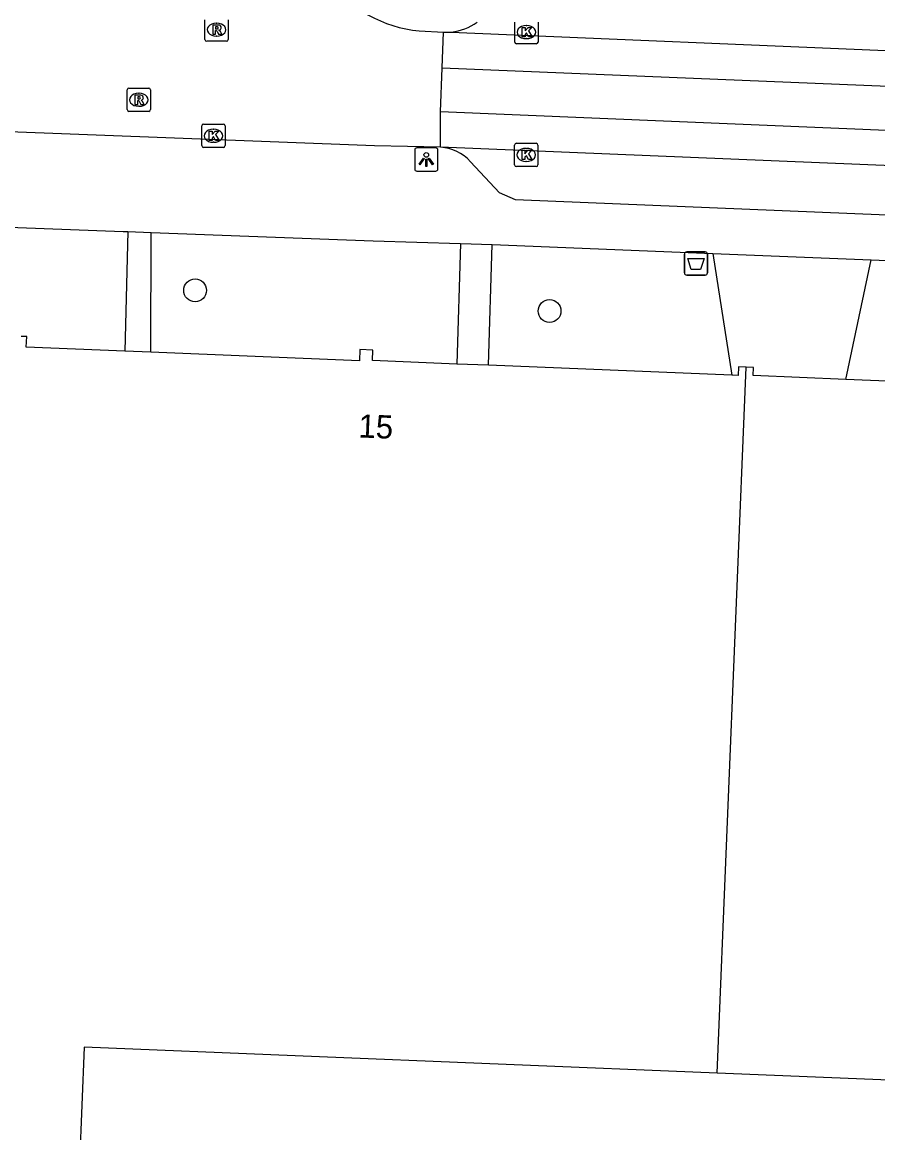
# Model space of a CAD drawing. Extents: x 160732 to 162105, y 387428 to 388479.
# Drawn here: x 161555.96 to 161592.74, y 387704.25 to 387751.99 of the extents above; entities that cross this region are included whole.
import ezdxf

# ---------------------------------------------------------------- set-up
doc = ezdxf.new("R2010")
doc.units = 0
for name, color, linetype in [('IMGEO_Afvalbak', 7, 'Continuous'), ('IMGEO_Boom', 7, 'Continuous'), ('IMGEO_Kolk', 7, 'Continuous'), ('IMGEO_Lichtpunt', 7, 'Continuous'), ('IMGEO_Pand', 7, 'Continuous'), ('IMGEO_Pand_nummerreeks', 7, 'Continuous'), ('IMGEO_Rijbaan_lokaal_gesloten', 7, 'Continuous'), ('IMGEO_Rijbaan_lokaal_open', 7, 'Continuous'), ('IMGEO_Rioolput', 7, 'Continuous'), ('IMGEO_Voetpad_open', 7, 'Continuous')]:
    doc.layers.add(name, color=color, linetype=linetype)

msp = doc.modelspace()

# ---------------------------------------------------------------- linework, layer by layer
at = {"layer": 'IMGEO_Afvalbak'}
for p, q in [((161584.527, 387742.119), (161585.317, 387742.119)), ((161585.317, 387742.119), (161584.527, 387742.119)), ((161584.427, 387741.219), (161584.427, 387742.019)), ((161584.427, 387742.019), (161584.427, 387741.219)), ((161585.417, 387742.019), (161585.417, 387741.219)), ((161585.417, 387741.219), (161585.417, 387742.019)), ((161585.317, 387741.119), (161584.527, 387741.119)), ((161584.527, 387741.119), (161585.317, 387741.119))]:
    msp.add_line(p, q, dxfattribs=at)
msp.add_lwpolyline([(161584.57, 387741.833), (161585.274, 387741.833), (161585.125, 387741.363), (161584.719, 387741.363), (161584.57, 387741.833)], dxfattribs=at)
for centre, start, end in [((161584.527, 387742.019), 90, 180), ((161584.527, 387742.019), 90, 180), ((161585.317, 387742.019), 0, 90), ((161585.317, 387742.019), 360, 90), ((161584.527, 387741.219), 180, 270), ((161584.527, 387741.219), 180, 270), ((161585.317, 387741.219), 270, 0), ((161585.317, 387741.219), 270, 0)]:
    msp.add_arc(centre, 0.1, start, end, dxfattribs=at)
at = {"layer": 'IMGEO_Boom'}
for centre in [(161563.396, 387740.465), (161578.633, 387739.577)]:
    msp.add_circle(centre, 0.489, dxfattribs=at)
at = {"layer": 'IMGEO_Kolk'}
for p, q in [((161577.135, 387751.14), (161577.135, 387751.992)), ((161577.623, 387751.846), (161577.648, 387751.846)), ((161578.136, 387751.992), (161578.136, 387751.14)), ((161577.646, 387751.286), (161577.621, 387751.286)), ((161578.062, 387751.066), (161577.21, 387751.066)), ((161563.684, 387746.686), (161563.684, 387747.538)), ((161563.759, 387747.612), (161564.611, 387747.612)), ((161564.172, 387747.392), (161564.197, 387747.392)), ((161564.685, 387747.538), (161564.685, 387746.686)), ((161564.195, 387746.832), (161564.17, 387746.832)), ((161564.611, 387746.612), (161563.759, 387746.612)), ((161577.129, 387745.861), (161577.129, 387746.713)), ((161577.204, 387746.787), (161578.056, 387746.787)), ((161577.617, 387746.567), (161577.642, 387746.567)), ((161578.13, 387746.713), (161578.13, 387745.861)), ((161577.64, 387746.007), (161577.615, 387746.007)), ((161578.056, 387745.787), (161577.204, 387745.787))]:
    msp.add_line(p, q, dxfattribs=at)
for points in [[(161577.135, 387751.14), (161577.135, 387751.992)], [(161577.456, 387751.766), (161577.579, 387751.766), (161577.579, 387751.615), (161577.709, 387751.766), (161577.873, 387751.766), (161577.727, 387751.615), (161577.88, 387751.366), (161577.728, 387751.366), (161577.643, 387751.53), (161577.579, 387751.463), (161577.579, 387751.366), (161577.456, 387751.366), (161577.456, 387751.766)], [(161578.136, 387751.992), (161578.136, 387751.14)], [(161578.062, 387751.066), (161577.21, 387751.066)], [(161563.684, 387746.686), (161563.684, 387747.538)], [(161563.759, 387747.612), (161564.611, 387747.612)], [(161564.005, 387747.312), (161564.128, 387747.312), (161564.128, 387747.161), (161564.258, 387747.312), (161564.422, 387747.312), (161564.276, 387747.161), (161564.429, 387746.912), (161564.277, 387746.912), (161564.192, 387747.076), (161564.128, 387747.009), (161564.128, 387746.912), (161564.005, 387746.912), (161564.005, 387747.312)], [(161564.685, 387747.538), (161564.685, 387746.686)], [(161564.611, 387746.612), (161563.759, 387746.612)], [(161577.129, 387745.861), (161577.129, 387746.713)], [(161577.204, 387746.787), (161578.056, 387746.787)], [(161577.45, 387746.487), (161577.573, 387746.487), (161577.573, 387746.336), (161577.703, 387746.487), (161577.867, 387746.487), (161577.721, 387746.336), (161577.874, 387746.087), (161577.722, 387746.087), (161577.637, 387746.251), (161577.573, 387746.184), (161577.573, 387746.087), (161577.45, 387746.087), (161577.45, 387746.487)], [(161578.13, 387746.713), (161578.13, 387745.861)], [(161578.056, 387745.787), (161577.204, 387745.787)]]:
    msp.add_lwpolyline(points, dxfattribs=at)
for centre, start, end in [((161577.212, 387751.142), 181.552, 268.448), ((161577.212, 387751.142), 181.552, 268.448), ((161578.06, 387751.142), 271.552, 358.448), ((161578.06, 387751.142), 271.552, 358.448), ((161563.761, 387747.536), 91.552, 178.448), ((161563.761, 387747.536), 91.552, 178.448), ((161564.609, 387747.536), 1.552, 88.448), ((161564.609, 387747.536), 1.552, 88.448), ((161563.761, 387746.688), 181.552, 268.448), ((161563.761, 387746.688), 181.552, 268.448), ((161564.609, 387746.688), 271.552, 358.448), ((161564.609, 387746.688), 271.552, 358.448), ((161577.206, 387746.711), 91.552, 178.448), ((161577.206, 387746.711), 91.552, 178.448), ((161578.054, 387746.711), 1.552, 88.448), ((161578.054, 387746.711), 1.552, 88.448), ((161577.206, 387745.863), 181.552, 268.448), ((161577.206, 387745.863), 181.552, 268.448), ((161578.054, 387745.863), 271.552, 358.448), ((161578.054, 387745.863), 271.552, 358.448)]:
    msp.add_arc(centre, 0.0765, start, end, dxfattribs=at)
for centre, major_axis, ratio, start_param, end_param in [((161577.622, 387751.566), (-0.387, 0.002), 0.722429, 4.712389, 7.853982), ((161577.647, 387751.566), (-0.39, 0.002), 0.717154, 1.570796, 4.712389), ((161564.171, 387747.112), (-0.387, 0.002), 0.722429, 4.712389, 7.853982), ((161564.196, 387747.112), (-0.39, 0.002), 0.717154, 1.570796, 4.712389), ((161577.616, 387746.287), (-0.387, 0.002), 0.722429, 4.712389, 7.853982), ((161577.641, 387746.287), (-0.39, 0.002), 0.717154, 1.570796, 4.712389)]:
    msp.add_ellipse(centre, major_axis=major_axis, ratio=ratio, start_param=start_param, end_param=end_param, dxfattribs=at)
at = {"layer": 'IMGEO_Lichtpunt'}
for p, q in [((161572.835, 387746.491), (161572.835, 387745.684)), ((161572.835, 387746.491), (161572.835, 387745.684)), ((161573.737, 387746.586), (161572.929, 387746.586)), ((161573.737, 387746.586), (161572.929, 387746.586)), ((161573.831, 387745.684), (161573.831, 387746.491)), ((161573.831, 387745.684), (161573.831, 387746.491)), ((161572.929, 387745.59), (161573.737, 387745.59)), ((161572.929, 387745.59), (161573.737, 387745.59))]:
    msp.add_line(p, q, dxfattribs=at)
for points in [[(161573.209, 387746.155), (161573.248, 387746.127), (161573.06, 387745.865), (161573.022, 387745.892), (161573.209, 387746.155)], [(161573.311, 387746.107), (161573.358, 387746.107), (161573.358, 387745.785), (161573.311, 387745.785), (161573.311, 387746.107)], [(161573.421, 387746.127), (161573.459, 387746.154), (161573.646, 387745.892), (161573.607, 387745.864), (161573.421, 387746.127)]]:
    msp.add_lwpolyline(points, dxfattribs=at)
msp.add_circle((161573.334, 387746.289), 0.0994, dxfattribs=at)
for centre, start, end in [((161572.929, 387746.491), 90, 180), ((161572.929, 387746.491), 90, 180), ((161573.737, 387746.491), 0, 90), ((161573.737, 387746.491), 0, 90), ((161572.929, 387745.684), 180, 270), ((161572.929, 387745.684), 180, 270), ((161573.737, 387745.684), 270, 0), ((161573.737, 387745.684), 270, 360)]:
    msp.add_arc(centre, 0.0946, start, end, dxfattribs=at)
at = {"layer": 'IMGEO_Pand'}
for points in [[(161560.377, 387737.851), (161556.142, 387738.024), (161556.16, 387738.476), (161555.914, 387738.486)], [(161561.499, 387737.805), (161560.377, 387737.851)], [(161574.647, 387737.3), (161571.022, 387737.448), (161571.04, 387737.899), (161570.48, 387737.922), (161570.46, 387737.438), (161561.499, 387737.805)], [(161576.011, 387737.244), (161574.647, 387737.3)], [(161586.461, 387736.816), (161576.011, 387737.244)], [(161585.834, 387706.819), (161587.076, 387737.164)], [(161587.076, 387737.164), (161586.754, 387737.177), (161586.739, 387736.805), (161586.461, 387736.816)], [(161591.362, 387736.637), (161587.385, 387736.799), (161587.399, 387737.151), (161587.076, 387737.164)], [(161601.87, 387736.536), (161601.641, 387736.546), (161601.628, 387736.216), (161591.362, 387736.637)], [(161585.834, 387706.819), (161558.633, 387707.929), (161558.226, 387697.966)], [(161600.629, 387706.215), (161585.834, 387706.819)]]:
    msp.add_lwpolyline(points, dxfattribs=at)
at = {"layer": 'IMGEO_Rijbaan_lokaal_gesloten'}
for points in [[(161574.08, 387751.558), (161574.404, 387751.563)], [(161574.404, 387751.563), (161613.807, 387749.905)], [(161574.02, 387750.026), (161613.741, 387748.399)], [(161613.656, 387746.472), (161573.947, 387748.142)], [(161613.457, 387744.984), (161573.944, 387746.619)]]:
    msp.add_lwpolyline(points, dxfattribs=at)
at = {"layer": 'IMGEO_Rijbaan_lokaal_open'}
for points in [[(161573.032, 387751.617), (161574.08, 387751.558)], [(161574.02, 387750.026), (161574.08, 387751.558)], [(161573.947, 387748.142), (161574.02, 387750.026)], [(161573.944, 387746.619), (161573.947, 387748.142)], [(161573.944, 387746.619), (161571.102, 387746.674), (161554.65, 387747.315)]]:
    msp.add_lwpolyline(points, dxfattribs=at)
msp.add_arc((161573.614, 387757.355), 5.767, 174.5725, 264.2067, dxfattribs=at)
at = {"layer": 'IMGEO_Rioolput'}
for p, q in [((161563.819, 387751.246), (161563.819, 387752.098)), ((161564.82, 387752.098), (161564.82, 387751.246)), ((161564.307, 387751.952), (161564.332, 387751.952)), ((161564.746, 387751.172), (161563.894, 387751.172)), ((161564.33, 387751.392), (161564.305, 387751.392)), ((161560.475, 387748.234), (161560.475, 387749.086)), ((161560.55, 387749.16), (161561.402, 387749.16)), ((161560.963, 387748.94), (161560.988, 387748.94)), ((161561.476, 387749.086), (161561.476, 387748.234)), ((161560.986, 387748.38), (161560.961, 387748.38)), ((161561.402, 387748.16), (161560.55, 387748.16))]:
    msp.add_line(p, q, dxfattribs=at)
for points in [[(161563.819, 387751.246), (161563.819, 387752.098)], [(161564.82, 387752.098), (161564.82, 387751.246)], [(161564.408, 387751.87), (161564.156, 387751.872), (161564.156, 387751.472)], [(161564.156, 387751.472), (161564.28, 387751.472), (161564.28, 387751.634), (161564.291, 387751.634)], [(161564.334, 387751.791), (161564.28, 387751.791), (161564.28, 387751.71)], [(161564.28, 387751.71), (161564.332, 387751.71)], [(161564.338, 387751.605), (161564.409, 387751.472), (161564.549, 387751.472), (161564.484, 387751.598)], [(161564.746, 387751.172), (161563.894, 387751.172)], [(161560.475, 387748.234), (161560.475, 387749.086)], [(161560.55, 387749.16), (161561.402, 387749.16)], [(161561.064, 387748.858), (161560.812, 387748.86), (161560.812, 387748.46)], [(161560.99, 387748.779), (161560.936, 387748.779), (161560.936, 387748.698)], [(161561.476, 387749.086), (161561.476, 387748.234)], [(161560.812, 387748.46), (161560.936, 387748.46), (161560.936, 387748.622), (161560.947, 387748.622)], [(161560.936, 387748.698), (161560.988, 387748.698)], [(161560.994, 387748.593), (161561.065, 387748.46), (161561.205, 387748.46), (161561.14, 387748.586)], [(161561.402, 387748.16), (161560.55, 387748.16)]]:
    msp.add_lwpolyline(points, dxfattribs=at)
for centre, radius, start, end in [((161564.29, 387751.581), 0.0533, 26.0293, 88.6989), ((161564.316, 387751.899), 0.19, 274.7715, 282.9687), ((161564.34, 387751.695), 0.0964, 77.0061, 93.1865), ((161564.354, 387751.752), 0.0378, 276.6634, 79.6772), ((161564.407, 387751.76), 0.109, 350.3612, 89.416), ((161564.405, 387751.76), 0.112, 277.5842, 350.9817), ((161564.389, 387751.545), 0.108, 29.5134, 73.7905), ((161563.896, 387751.248), 0.0765, 181.552, 268.448), ((161563.896, 387751.248), 0.0765, 181.552, 268.448), ((161564.744, 387751.248), 0.0765, 271.552, 358.448), ((161564.744, 387751.248), 0.0765, 271.552, 358.448), ((161560.552, 387749.084), 0.0765, 91.552, 178.448), ((161560.552, 387749.084), 0.0765, 91.552, 178.448), ((161560.996, 387748.683), 0.0964, 77.0061, 93.1865), ((161561.01, 387748.74), 0.0378, 276.6634, 79.6772), ((161561.063, 387748.748), 0.109, 350.3612, 89.416), ((161561.061, 387748.748), 0.112, 277.5842, 350.9817), ((161561.4, 387749.084), 0.0765, 1.552, 88.448), ((161561.4, 387749.084), 0.0765, 1.552, 88.448), ((161560.552, 387748.236), 0.0765, 181.552, 268.448), ((161560.552, 387748.236), 0.0765, 181.552, 268.448), ((161560.946, 387748.569), 0.0533, 26.0293, 88.6989), ((161560.972, 387748.887), 0.19, 274.7715, 282.9687), ((161561.045, 387748.533), 0.108, 29.5134, 73.7905), ((161561.4, 387748.236), 0.0765, 271.552, 358.448), ((161561.4, 387748.236), 0.0765, 271.552, 358.448)]:
    msp.add_arc(centre, radius, start, end, dxfattribs=at)
for centre, major_axis, ratio, start_param, end_param in [((161564.306, 387751.672), (-0.387, 0.002), 0.722429, 4.712389, 7.853982), ((161564.331, 387751.672), (-0.39, 0.002), 0.717154, 1.570796, 4.712389), ((161560.962, 387748.66), (-0.387, 0.002), 0.722429, 4.712389, 7.853982), ((161560.987, 387748.66), (-0.39, 0.002), 0.717154, 1.570796, 4.712389)]:
    msp.add_ellipse(centre, major_axis=major_axis, ratio=ratio, start_param=start_param, end_param=end_param, dxfattribs=at)
at = {"layer": 'IMGEO_Voetpad_open'}
for points in [[(161610.168, 387742.999), (161577.17, 387744.359), (161576.483, 387744.658), (161575.232, 387745.997)], [(161546.34, 387743.526), (161560.299, 387742.998), (161560.505, 387742.99)], [(161560.505, 387742.99), (161560.377, 387737.851)], [(161560.505, 387742.99), (161561.511, 387742.952)], [(161561.499, 387737.805), (161561.511, 387742.952)], [(161561.511, 387742.952), (161571.049, 387742.591), (161574.808, 387742.475)], [(161574.808, 387742.475), (161574.647, 387737.3)], [(161574.808, 387742.475), (161576.171, 387742.433)], [(161576.011, 387737.244), (161576.171, 387742.433)], [(161576.171, 387742.433), (161585.644, 387742.046)], [(161585.644, 387742.046), (161586.461, 387736.816)], [(161585.644, 387742.046), (161592.449, 387741.779)], [(161591.362, 387736.637), (161592.449, 387741.779)], [(161592.449, 387741.779), (161605.968, 387741.217)]]:
    msp.add_lwpolyline(points, dxfattribs=at)
for centre, radius, start, end in [((161574.121, 387753.921), 2.375, 276.844, 305.9749), ((161573.811, 387744.698), 1.925, 42.4178, 86.0286)]:
    msp.add_arc(centre, radius, start, end, dxfattribs=at)

# ---------------------------------------------------------------- texts
at = {"layer": 'IMGEO_Pand_nummerreeks'}
msp.add_text('15', height=1, rotation=357.6337, dxfattribs=at).set_placement((161570.402, 387734.145))

doc.saveas('drawing.dxf')
